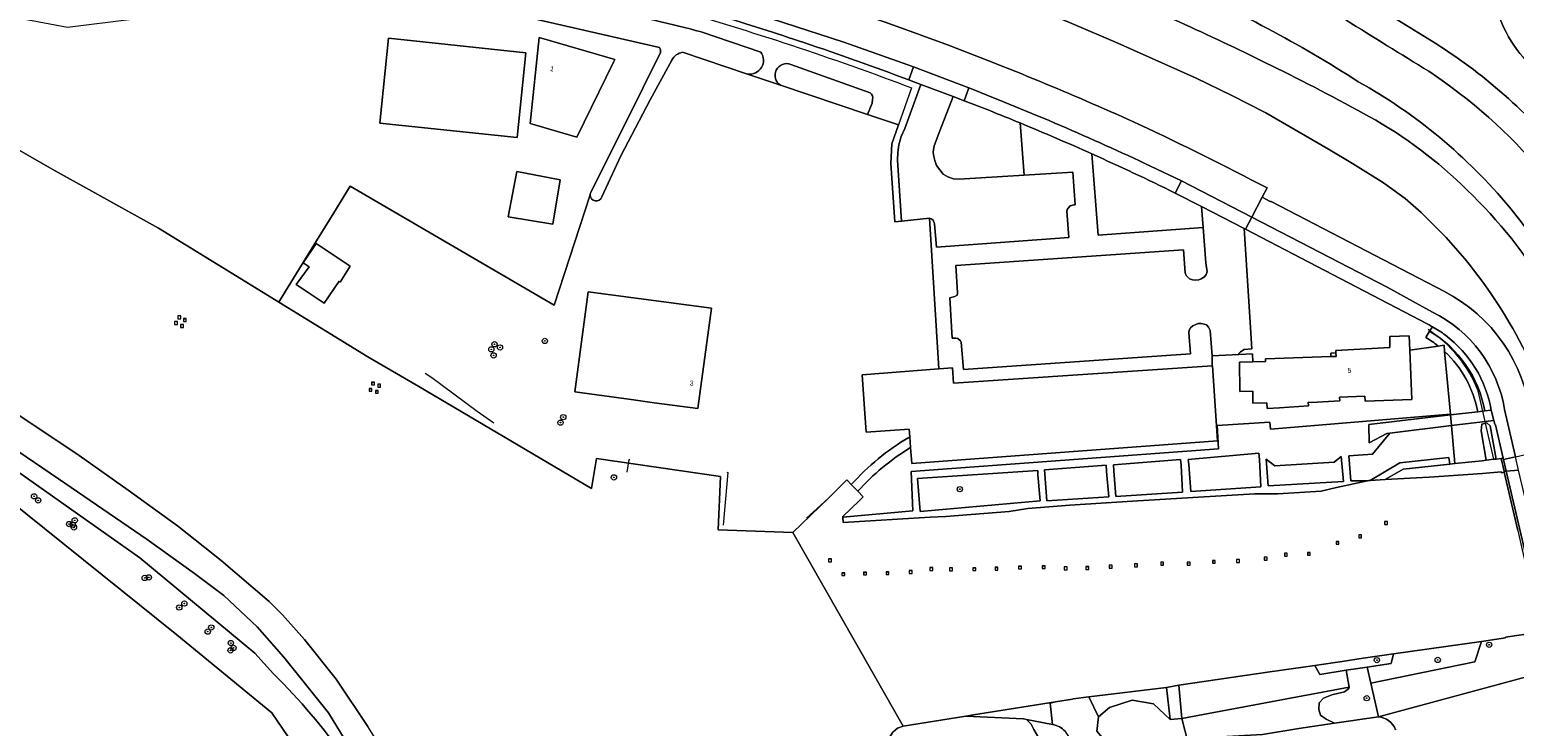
# Model space of a CAD drawing. Header units: metres. Extents: x 151448 to 154749, y 463108 to 465296.
# Tile 389 of 449: x 154194 to 154419, y 464088 to 464194. Entities that reach past the tile are written whole.
import ezdxf
from ezdxf.enums import TextEntityAlignment as Align

# ---------------------------------------------------------------- set-up
doc = ezdxf.new("R2010")
doc.units = ezdxf.units.M
doc.layers.get('0').update_dxf_attribs({"lineweight": 9})
for name, color, linetype, lineweight in [('B-PV-GK-BESCHOEIING-G', 253, 'Continuous', 9), ('B-PV-GR-BEPLANTING_CULTUUR_BOSPLANTSOEN-GV', 253, 'Continuous', 9), ('B-PV-GR-BOOM-S', 253, 'Continuous', 9), ('B-PV-GR-GROENVOORZIENING-GV', 253, 'Continuous', 9), ('B-PV-GR-HAAG-GV', 253, 'Continuous', 9), ('B-PV-GW-TALUD_KRUIN-G', 253, 'Continuous', 9), ('B-PV-IE-MEUBILAIR_WATERWEGMEUBILAIR-S', 253, 'Continuous', 9), ('B-PV-IE-TERREINAFSCHEIDING_KUNSTMATIG_HEKWERK-G', 253, 'Continuous', 9), ('B-PV-IE-TERREINAFSCHEIDING_KUNSTMATIG_MUUR-GV', 253, 'Continuous', 9), ('B-PV-KW-KUNSTWERK_DEK-GV', 253, 'Continuous', 9), ('B-PV-KW-KUNSTWERK_LANDHOOFD-GV', 253, 'Continuous', 9), ('B-PV-OG-BEBOUWING-GV', 1, 'Continuous', 9), ('B-PV-OG-BEBOUWING-T18', 2, 'Continuous', 9), ('B-PV-OG-TERREIN_BEGROEID-GV', 253, 'Continuous', 9), ('B-PV-OG-TERREIN_ERF-GV', 253, 'Continuous', 9), ('B-PV-OG-TERREIN_OEVER-GV', 253, 'Continuous', 9), ('B-PV-OG-WATER-GV', 253, 'Continuous', 9), ('B-PV-OG-WATER_GREPPEL-GV', 253, 'Continuous', 9), ('B-PV-OG-WATER_KANAAL-GV', 253, 'Continuous', 9), ('B-PV-OG-WATER_SLOOT-GV', 253, 'Continuous', 9), ('B-PV-VH-GESLOTENVERHARDING_ASFALT-GV', 253, 'Continuous', 9), ('B-PV-VH-OPENVERHARDING_BETONSTRAATSTEEN-GV', 253, 'Continuous', 9), ('B-PV-VH-OPENVERHARDING_TEGEL-GV', 253, 'Continuous', 9)]:
    doc.layers.add(name, color=color, linetype=linetype, lineweight=lineweight)
doc.styles.add('Drong', font='txt', dxfattribs={"height": 1.8})
doc.styles.add('NLCS-ISO', font='txt')

# ---------------------------------------------------------------- blocks, each defined once
blk = doc.blocks.new('SGR-BOOM_GBKN-SO')
at = {"linetype": 'ByBlock', "lineweight": 18}
h = blk.add_hatch(color=0, dxfattribs=at)
h.dxf.hatch_style = 1
edge = h.paths.add_edge_path()
edge.add_arc((0, 0), 0.25, 0, 360)
at = {"color": 0, "linetype": 'ByBlock', "lineweight": 18}
for radius in [2, 0.25]:
    blk.add_circle((0, 0), radius, dxfattribs=at)
at = {"color": 0, "linetype": 'ByBlock', "lineweight": 18, "style": 'NLCS-ISO'}
blk.add_attdef('SOORT', (2.5, 0), '', height=1.5, dxfattribs=at)
blk = doc.blocks.new('SIE-WATER_MEERPAAL-SO')
at = {"color": 0, "linetype": 'ByBlock', "lineweight": 18}
blk.add_lwpolyline([(-1.1, -1.1), (1.1, -1.1), (1.1, 1.1), (-1.1, 1.1)], close=True, dxfattribs=at)
at = {"color": 0, "linetype": 'ByBlock', "lineweight": 18, "style": 'NLCS-ISO'}
blk.add_text('m', height=1.5, dxfattribs=at).set_placement((0, 0.3), align=Align.MIDDLE_CENTER)

msp = doc.modelspace()

# ---------------------------------------------------------------- linework, layer by layer
at = {"layer": 'B-PV-GK-BESCHOEIING-G', "flags": 128}
for points in [[(154255.982, 464069.845), (154254.705, 464072.222), (154252.94, 464075.072), (154249.528, 464080.58), (154244.853, 464087.99), (154240.054, 464095.178), (154235.276, 464101.183), (154231.927, 464104.963), (154229.877, 464106.979), (154222.592, 464113.21), (154220.157, 464115.145), (154215.978, 464118.466), (154208.486, 464123.882), (154201.068, 464129.145), (154194.774, 464133.351), (154188.283, 464137.573), (154182.115, 464141.337), (154174.2, 464145.932), (154168.66, 464149.182), (154157.22, 464154.871), (154147.392, 464159.197), (154136.604, 464164.129), (154129.39, 464167.209), (154129.362, 464167.221)], [(154253.578, 464141.648), (154254.616, 464140.99), (154261.495, 464135.877), (154264.017, 464134.064)], [(154284.236, 464126.589), (154284.56, 464128.515), (154284.636, 464128.505)], [(154409.922, 464127.91), (154414.046, 464128.323)], [(154414.046, 464128.323), (154414.676, 464128.403)], [(154414.676, 464128.403), (154415.8, 464128.547)], [(154299.383, 464126.575), (154299.547, 464126.554), (154298.826, 464118.555)], [(154399.345, 464125.468), (154402.032, 464127.028), (154409.16, 464127.834)], [(154399.345, 464125.468), (154405.991, 464125.814), (154414.108, 464126.41), (154416.946, 464126.656), (154416.997, 464126.484), (154417.405, 464126.605)], [(154409.16, 464127.834), (154409.922, 464127.91)], [(154314.801, 464122.63), (154317.579, 464125.433), (154318.278, 464124.707)], [(154319.257, 464123.69), (154320.076, 464122.84), (154319.47, 464122.257), (154317.012, 464119.889), (154317.013, 464119.826)], [(154396.644, 464125.291), (154391.936, 464124.272), (154389.625, 464123.726), (154383.048, 464123.312), (154379.517, 464123.315), (154370.105, 464122.747), (154360.942, 464122.213), (154351.444, 464121.579), (154345.093, 464121.07), (154342.237, 464120.649), (154332.623, 464119.866), (154330.247, 464119.747), (154317.029, 464118.94)], [(154318.278, 464124.707), (154319.257, 464123.69)], [(154397.048, 464125.348), (154399.345, 464125.468)], [(154311.459, 464119.624), (154314.801, 464122.63)], [(154317.013, 464119.75), (154317.021, 464118.998)], [(154423.044, 464102.211), (154422.792, 464102.292), (154417.594, 464101.529), (154417.6, 464101.439), (154413.927, 464100.912)], [(154400.581, 464098.995), (154395.998, 464098.337), (154392.782, 464097.851), (154391.402, 464097.642), (154388.659, 464097.25)], [(154413.927, 464100.912), (154400.581, 464098.995)], [(154388.659, 464097.25), (154383.268, 464096.48), (154381.791, 464096.276), (154367.992, 464094.251)], [(154349.295, 464091.746), (154351.868, 464092.157)], [(154354.35, 464092.511), (154351.969, 464092.173)], [(154366.121, 464093.923), (154354.35, 464092.511)], [(154367.992, 464094.251), (154366.121, 464093.923)], [(154335.683, 464089.575), (154336.836, 464089.759), (154349.295, 464091.746)], [(154309.633, 464063.187), (154310.575, 464065.115), (154321.943, 464082.988), (154324.58, 464087.119), (154325.294, 464087.711), (154326.159, 464088.056)], [(154326.159, 464088.056), (154335.683, 464089.575)]]:
    msp.add_lwpolyline(points, dxfattribs=at)
at = {"layer": 'B-PV-GR-BEPLANTING_CULTUUR_BOSPLANTSOEN-GV', "flags": 128}
for points in [[(154405.807, 464149.048), (154378.133, 464163.476), (154377.899, 464163.597), (154378.709, 464150.962), (154379.105, 464145.316), (154377.906, 464145.204), (154377.356, 464144.888), (154377.132, 464144.625), (154377.085, 464144.465), (154379.181, 464144.585), (154379.231, 464143.363), (154381.149, 464143.402), (154381.15, 464143.818), (154391.06, 464144.141)], [(154405.492, 464147.051), (154406.067, 464147.989), (154406.492, 464148.68)], [(154391.06, 464144.141), (154391.056, 464144.686), (154391.847, 464144.727), (154391.826, 464145.087), (154400.042, 464145.545), (154400.015, 464147.193), (154402.961, 464147.301), (154403.052, 464145.128), (154407.389, 464145.743)], [(154424.522, 464096.556), (154398.289, 464089.476)]]:
    msp.add_lwpolyline(points, dxfattribs=at)
at = {"layer": 'B-PV-GR-BEPLANTING_CULTUUR_BOSPLANTSOEN-GV'}
for points in [[(154406.492, 464148.68, 0.010889), (154405.807, 464149.048)], [(154407.389, 464145.743, 0.0346667), (154405.492, 464147.051)], [(154398.289, 464089.476, -0.2858718), (154400.907, 464087.498)]]:
    msp.add_lwpolyline(points, format="xyb", dxfattribs=at)
at = {"layer": 'B-PV-GR-BEPLANTING_CULTUUR_BOSPLANTSOEN-GV', "flags": 128}
for points in [[(154424.522, 464096.556), (154423.044, 464102.211), (154422.792, 464102.292), (154417.594, 464101.529), (154417.6, 464101.439), (154413.927, 464100.912), (154412.953, 464097.822), (154397.146, 464094.564), (154398.289, 464089.476)], [(154388.659, 464097.25), (154389.424, 464095.901), (154393.403, 464096.515), (154396.598, 464097.007), (154400.221, 464097.566), (154400.581, 464098.995), (154395.998, 464098.337), (154392.782, 464097.851), (154391.402, 464097.642)], [(154396.598, 464097.007), (154397.146, 464094.564), (154412.953, 464097.822), (154413.927, 464100.912), (154400.581, 464098.995), (154400.221, 464097.566)], [(154367.992, 464094.251), (154368.44, 464089.21), (154393.873, 464093.954), (154393.403, 464096.515), (154389.424, 464095.901), (154388.659, 464097.25), (154383.268, 464096.48), (154381.791, 464096.276)], [(154393.403, 464096.515), (154393.873, 464093.954), (154393.823, 464093.741), (154393.135, 464093.24), (154391.219, 464092.81), (154389.962, 464092.273), (154389.303, 464091.557), (154389.243, 464090.591), (154389.513, 464089.696), (154390.351, 464089.088), (154391.644, 464088.48), (154398.289, 464089.476), (154397.146, 464094.564), (154396.598, 464097.007)], [(154368.44, 464089.21), (154367.992, 464094.251), (154366.121, 464093.923), (154366.685, 464089.058)], [(154393.873, 464093.954), (154368.44, 464089.21), (154369.418, 464085.455), (154374.381, 464086.432), (154380.688, 464086.757), (154386.218, 464087.666), (154391.644, 464088.48), (154390.351, 464089.088), (154389.513, 464089.696), (154389.243, 464090.591), (154389.303, 464091.557), (154389.962, 464092.273), (154391.219, 464092.81), (154393.135, 464093.24), (154393.823, 464093.741)]]:
    msp.add_lwpolyline(points, close=True, dxfattribs=at)
at = {"layer": 'B-PV-GR-GROENVOORZIENING-GV', "flags": 128}
for points in [[(154406.492, 464148.68), (154406.067, 464147.989)], [(154406.067, 464147.989), (154405.492, 464147.051)], [(154407.389, 464145.743), (154408.266, 464145.868), (154408.354, 464144.911)], [(154408.354, 464144.911), (154409.229, 464135.42), (154409.242, 464135.28), (154413.366, 464135.761)], [(154230.579, 464095.962), (154227.716, 464099.113), (154210.245, 464113.593), (154183.71, 464132.336), (154183.091, 464132.773), (154176.156, 464137.361), (154174.069, 464135.224), (154181.563, 464129.406), (154215.856, 464101.921), (154230.302, 464090.048), (154247.922, 464064.19), (154249.085, 464062.074), (154250.254, 464060.426), (154253.044, 464059.726)], [(154413.366, 464135.761), (154414.46, 464135.889)], [(154414.46, 464135.889), (154415.412, 464136)]]:
    msp.add_lwpolyline(points, dxfattribs=at)
at = {"layer": 'B-PV-GR-GROENVOORZIENING-GV'}
for points in [[(154408.486, 464147.373, 0.0329144), (154406.492, 464148.68)], [(154405.492, 464147.051, -0.0346667), (154407.389, 464145.743)], [(154406.067, 464147.989, -0.2180796), (154414.46, 464135.889)], [(154414.46, 464135.889, 0.2180796), (154406.067, 464147.989)], [(154415.412, 464136, 0.1924065), (154408.486, 464147.373)], [(154408.354, 464144.911, -0.1612888), (154413.366, 464135.761)], [(154413.366, 464135.761, 0.1612888), (154408.354, 464144.911)], [(154249.636, 464068.808, 0.0904285), (154230.579, 464095.962)]]:
    msp.add_lwpolyline(points, format="xyb", dxfattribs=at)
at = {"layer": 'B-PV-GR-GROENVOORZIENING-GV', "flags": 128}
for points in [[(154417.252, 464128.733), (154416.087, 464133.771), (154415.982, 464133.903), (154415.831, 464134.456), (154409.392, 464133.662), (154409.922, 464127.91), (154414.046, 464128.323), (154414.676, 464128.403), (154413.909, 464132.881), (154414.001, 464133.869), (154414.765, 464134.103), (154415.245, 464133.655), (154416.151, 464128.592), (154416.931, 464128.692)], [(154416.151, 464128.592), (154415.245, 464133.655), (154414.765, 464134.103), (154414.001, 464133.869), (154413.909, 464132.881), (154414.676, 464128.403), (154415.8, 464128.547)]]:
    msp.add_lwpolyline(points, close=True, dxfattribs=at)
at = {"layer": 'B-PV-GR-HAAG-GV', "flags": 128}
for points in [[(154406.067, 464147.989), (154405.492, 464147.051)], [(154407.389, 464145.743), (154408.266, 464145.868), (154408.354, 464144.911)], [(154413.366, 464135.761), (154414.46, 464135.889)]]:
    msp.add_lwpolyline(points, dxfattribs=at)
at = {"layer": 'B-PV-GR-HAAG-GV'}
for points in [[(154405.492, 464147.051, -0.0346667), (154407.389, 464145.743)], [(154414.46, 464135.889, 0.2180796), (154406.067, 464147.989)], [(154408.354, 464144.911, -0.1612888), (154413.366, 464135.761)]]:
    msp.add_lwpolyline(points, format="xyb", dxfattribs=at)
at = {"layer": 'B-PV-GR-HAAG-GV', "flags": 128}
msp.add_lwpolyline([(154415.8, 464128.547), (154416.151, 464128.592), (154415.245, 464133.655), (154414.765, 464134.103), (154414.001, 464133.869), (154413.909, 464132.881), (154414.676, 464128.403)], close=True, dxfattribs=at)
at = {"layer": 'B-PV-GW-TALUD_KRUIN-G', "flags": 128}
for points in [[(154397.146, 464094.564), (154412.953, 464097.822), (154413.927, 464100.912)], [(154391.644, 464088.48), (154398.289, 464089.476), (154397.146, 464094.564)], [(154369.418, 464085.455), (154374.381, 464086.432), (154380.688, 464086.757), (154386.218, 464087.666), (154391.644, 464088.48)]]:
    msp.add_lwpolyline(points, dxfattribs=at)
at = {"layer": 'B-PV-IE-TERREINAFSCHEIDING_KUNSTMATIG_HEKWERK-G'}
for points in [[(154290.706, 464197.087, -0.0212846), (154327.438, 464184.941)], [(154427.51, 464173.249, 0.0829566), (154407.031, 464191.658)], [(154413.452, 464138.926, 0.156229), (154405.827, 464148.256)]]:
    msp.add_lwpolyline(points, format="xyb", dxfattribs=at)
at = {"layer": 'B-PV-IE-TERREINAFSCHEIDING_KUNSTMATIG_HEKWERK-G', "flags": 128}
for points in [[(154407.031, 464191.658), (154397.792, 464197.342)], [(154327.438, 464184.941), (154324.407, 464176.451), (154324.274, 464173.443), (154324.892, 464164.596)], [(154232.383, 464154.077), (154237.069, 464161.691), (154239.706, 464165.974), (154242.197, 464170.022), (154273.186, 464151.938), (154278.633, 464168.699)], [(154415.8, 464128.547), (154414.558, 464134.039), (154414.501, 464134.292), (154414.147, 464135.852), (154413.452, 464138.926)], [(154174.069, 464135.224), (154181.563, 464129.406), (154215.856, 464101.921)], [(154416.151, 464128.592), (154415.8, 464128.547)], [(154416.931, 464128.692), (154416.151, 464128.592)]]:
    msp.add_lwpolyline(points, dxfattribs=at)
at = {"layer": 'B-PV-IE-TERREINAFSCHEIDING_KUNSTMATIG_MUUR-GV', "flags": 128}
msp.add_lwpolyline([(154417.384, 464126.74), (154417.405, 464126.605), (154419.45, 464117.726), (154420.127, 464114.804), (154423.018, 464102.325), (154423.046, 464102.329), (154423.35, 464102.434), (154420.468, 464114.863), (154417.707, 464126.767), (154417.305, 464128.502), (154417.252, 464128.733), (154416.931, 464128.692)], close=True, dxfattribs=at)
at = {"layer": 'B-PV-KW-KUNSTWERK_DEK-GV', "flags": 128}
msp.add_lwpolyline([(154419.119, 464128.921), (154417.305, 464128.502), (154417.252, 464128.733), (154416.931, 464128.692), (154417.384, 464126.74), (154417.405, 464126.605), (154419.45, 464117.726)], dxfattribs=at)
at = {"layer": 'B-PV-KW-KUNSTWERK_LANDHOOFD-GV', "flags": 128}
msp.add_lwpolyline([(154419.119, 464128.921), (154417.305, 464128.502), (154417.252, 464128.733), (154416.931, 464128.692), (154417.384, 464126.74), (154417.707, 464126.767), (154419.583, 464126.925)], dxfattribs=at)
at = {"layer": 'B-PV-OG-BEBOUWING-GV', "flags": 128}
for points in [[(154267.535, 464177.411), (154268.879, 464190.279), (154248.032, 464192.457), (154246.688, 464179.589)], [(154276.624, 464177.47), (154282.152, 464188.821), (154282.362, 464189.252), (154270.879, 464192.565), (154269.523, 464179.527)], [(154272.96, 464164.255), (154274.064, 464170.968), (154267.511, 464172.217), (154266.204, 464165.367)], [(154235.961, 464157.759), (154234.014, 464155.11), (154238.257, 464152.272), (154240.528, 464155.596), (154240.663, 464155.434), (154242.218, 464157.879), (154237.042, 464161.326), (154235.042, 464158.38)], [(154284.856, 464137.614), (154288.349, 464137.14), (154294.993, 464136.238), (154297.061, 464151.481), (154278.344, 464153.985), (154276.309, 464138.773)], [(154391.847, 464144.727), (154391.879, 464144.168), (154391.06, 464144.141), (154381.15, 464143.818), (154381.149, 464143.402), (154379.231, 464143.363), (154377.191, 464143.321), (154377.244, 464138.835), (154379.217, 464138.915), (154379.244, 464137.05), (154381.379, 464137.104), (154381.406, 464136.253), (154383.271, 464136.374), (154387.659, 464136.686), (154387.622, 464137.215), (154388.121, 464137.169), (154392.446, 464137.411), (154392.392, 464137.979), (154396.257, 464138.14), (154396.311, 464137.383), (154403.365, 464137.625), (154403.052, 464145.128), (154402.961, 464147.301), (154400.015, 464147.193), (154400.042, 464145.545), (154391.826, 464145.087)], [(154373.059, 464142.743), (154333.811, 464140.122), (154333.642, 464142.457), (154331.571, 464142.297), (154319.929, 464141.396), (154320.245, 464136.956), (154320.552, 464132.65), (154327.084, 464133.103), (154327.169, 464131.976), (154327.287, 464130.346), (154327.477, 464127.935), (154373.868, 464131.358), (154373.133, 464142.748)]]:
    msp.add_lwpolyline(points, close=True, dxfattribs=at)
at = {"layer": 'B-PV-OG-TERREIN_BEGROEID-GV', "flags": 128}
for points in [[(154402.35, 464168.136), (154399.05, 464170.512), (154394.371, 464173.47), (154390.697, 464175.654), (154381.188, 464181.139), (154376.069, 464183.776), (154370.643, 464186.39), (154358.729, 464191.711), (154351.39, 464194.864), (154344.869, 464197.562), (154330.104, 464203.193), (154322.293, 464205.905), (154316.278, 464207.921), (154315.451, 464208.198), (154303.136, 464212.093), (154297.05, 464213.875), (154291.145, 464215.522), (154284.32, 464217.236), (154278.336, 464218.809), (154273.145, 464220.045), (154262.359, 464222.476)], [(154384.794, 464205.543), (154384.318, 464204.624), (154388.173, 464202.72), (154393.028, 464200.113), (154397.792, 464197.342), (154407.031, 464191.658)], [(154407.031, 464191.658), (154397.792, 464197.342), (154393.028, 464200.113), (154388.173, 464202.72), (154384.318, 464204.624), (154384.794, 464205.543)], [(154295.479, 464193.431), (154304.554, 464190.357)], [(154302.535, 464187.017), (154307.519, 464185.341)], [(154309.09, 464188.508), (154321.155, 464184.201)], [(154321.497, 464183.184), (154321.434, 464182.604), (154320.732, 464180.901), (154325.432, 464179.321), (154324.407, 464176.451), (154324.274, 464173.443), (154324.892, 464164.596), (154325.888, 464164.676), (154325.285, 464173.976), (154325.331, 464175.119), (154325.497, 464176.279), (154325.863, 464177.541), (154326.424, 464178.785), (154328.828, 464185.458), (154327.133, 464186.1), (154327.01, 464186.145)], [(154339.284, 464181.479), (154335.398, 464182.98), (154333.733, 464183.623), (154331.691, 464178.433), (154330.837, 464176.131), (154330.732, 464175.582), (154330.727, 464175.109), (154330.789, 464174.5), (154330.932, 464173.931), (154331.233, 464173.133), (154332.215, 464171.829), (154332.911, 464171.434), (154333.794, 464171.121), (154334.649, 464171.102), (154344.499, 464171.684)], [(154343.893, 464179.61), (154344.499, 464171.684)], [(154344.499, 464171.684), (154343.893, 464179.61)], [(154344.499, 464171.684), (154351.904, 464172.122), (154352.261, 464167.174), (154352.06, 464167.174), (154351.508, 464167.008), (154351.176, 464166.679), (154351.024, 464166.488), (154350.981, 464166.219), (154351.274, 464162.237), (154331.197, 464160.778), (154330.888, 464164.317), (154330.726, 464164.834), (154330.51, 464165.008), (154330.126, 464165.144), (154331.571, 464142.297), (154333.642, 464142.457), (154333.811, 464140.122), (154373.059, 464142.743), (154373.073, 464144.235), (154372.773, 464148.082), (154372.514, 464148.598), (154372.193, 464148.942), (154371.86, 464149.074), (154371.414, 464149.165), (154370.945, 464149.154), (154370.554, 464149.025), (154370.148, 464148.806), (154369.763, 464148.485), (154369.587, 464148.159), (154369.526, 464147.808), (154369.77, 464144.584), (154335.287, 464142.198), (154334.97, 464146.327), (154334.86, 464146.554), (154334.433, 464146.89), (154334.169, 464146.941), (154333.606, 464146.92), (154333.218, 464153.054), (154334.006, 464153.243), (154334.325, 464153.484), (154334.419, 464153.804), (154334.132, 464157.974), (154368.692, 464160.371), (154368.936, 464156.855), (154369.105, 464156.452), (154369.342, 464156.188), (154369.633, 464155.956), (154370.057, 464155.805), (154370.503, 464155.746), (154371.045, 464155.803), (154371.402, 464155.935), (154371.92, 464156.27), (154372.124, 464156.584), (154372.282, 464157.028), (154372.112, 464158.361), (154371.701, 464163.722), (154355.744, 464162.562), (154354.799, 464174.913)], [(154354.799, 464174.913), (154355.744, 464162.562), (154371.701, 464163.722), (154371.456, 464166.928), (154367.46, 464168.959), (154367.43, 464168.974)], [(154381.386, 464169.747), (154380.65, 464168.33), (154381.888, 464167.689), (154382.013, 464167.688), (154408.314, 464154.022)], [(154183.71, 464132.336), (154210.245, 464113.593), (154227.716, 464099.113), (154230.579, 464095.962)], [(154241.862, 464085.238), (154238.888, 464090.045), (154232.131, 464098.537), (154228.081, 464103.108), (154223.021, 464107.853), (154218.58, 464111.216), (154211.392, 464116.396), (154203.67, 464121.642), (154197.934, 464125.594), (154190.608, 464130.566)]]:
    msp.add_lwpolyline(points, dxfattribs=at)
at = {"layer": 'B-PV-OG-TERREIN_BEGROEID-GV'}
for points in [[(154395.247, 464185.873, 0.0399129), (154367.065, 464200.914)], [(154313.212, 464198.42, -0.0086509), (154333.299, 464191.294)], [(154356.33, 464200.052, -0.0156561), (154382.921, 464187.896)], [(154281.927, 464196.565, -0.0187954), (154295.479, 464193.431)], [(154311.078, 464191.81, 0.0072705), (154298.274, 464195.897)], [(154393.345, 464195.251, 0.0014585), (154405.949, 464187.447)], [(154424.287, 464186.027, -0.155417), (154416.731, 464195.476)], [(154327.01, 464186.145, 0.0091099), (154311.078, 464191.81)], [(154407.031, 464191.658, -0.0829566), (154427.51, 464173.249)], [(154427.51, 464173.249, 0.0829566), (154407.031, 464191.658)], [(154304.554, 464190.357, -0.6517995), (154302.535, 464187.017)], [(154333.299, 464191.294, -0.0166273), (154361.983, 464179.377)], [(154307.519, 464185.341, -0.8929772), (154309.09, 464188.508)], [(154382.921, 464187.896, -0.01048), (154397.887, 464180.043)], [(154405.949, 464187.447, -0.0697528), (154423.073, 464172.229)], [(154418.201, 464166.812, 0.0916109), (154395.247, 464185.873)], [(154321.155, 464184.201, -0.3020879), (154321.497, 464183.184)], [(154343.893, 464179.61, 0.0031727), (154339.284, 464181.479)], [(154397.887, 464180.043, -0.0648244), (154412.617, 464168.594)], [(154354.799, 464174.913, 0.0076189), (154343.893, 464179.61)], [(154361.983, 464179.377, -0.0109217), (154381.386, 464169.747)], [(154367.43, 464168.974, 0.0089422), (154354.799, 464174.913)], [(154422.495, 464140.695, 0.1178093), (154402.35, 464168.136)], [(154412.617, 464168.594, -0.1370897), (154432.381, 464133.947)], [(154432.336, 464140.52, 0.1003923), (154418.201, 464166.812)], [(154408.314, 464154.022, -0.2499492), (154421.415, 464135.109)], [(154230.579, 464095.962, -0.0904285), (154249.636, 464068.808)]]:
    msp.add_lwpolyline(points, format="xyb", dxfattribs=at)
at = {"layer": 'B-PV-OG-TERREIN_BEGROEID-GV', "flags": 128}
msp.add_lwpolyline([(154356.991, 464085.592), (154360.554, 464085.917), (154365.897, 464085.893), (154369.418, 464085.455), (154368.44, 464089.21), (154366.685, 464089.058), (154364.141, 464091.434), (154360.904, 464091.989), (154357.487, 464090.858), (154355.817, 464089.476), (154355.552, 464087.291)], close=True, dxfattribs=at)
at = {"layer": 'B-PV-OG-TERREIN_ERF-GV', "flags": 128}
for points in [[(154289.16, 464191.048), (154254.828, 464198.977), (154246.389, 464200.926), (154242.521, 464201.82), (154239.585, 464202.498), (154209.441, 464195.374), (154199.296, 464194.105), (154193.13, 464195.288), (154187.377, 464197.198)], [(154187.377, 464197.198), (154181.867, 464189.118), (154174.694, 464193.38), (154170.982, 464187.643), (154171.09, 464187.58), (154184.524, 464179.717), (154196.976, 464172.605), (154213.121, 464163.653), (154226.35, 464155.471), (154231.357, 464152.411), (154232.383, 464154.077), (154237.069, 464161.691), (154239.706, 464165.974), (154242.197, 464170.022), (154273.186, 464151.938), (154278.633, 464168.699)], [(154278.793, 464169.191), (154284.068, 464179.7), (154289.301, 464190.325)], [(154291.028, 464189.151), (154287.744, 464183.125), (154283.272, 464174.64), (154280.415, 464168.393)], [(154320.245, 464136.956), (154319.929, 464141.396), (154331.571, 464142.297), (154330.126, 464165.144), (154325.888, 464164.676), (154324.892, 464164.596), (154324.274, 464173.443), (154324.407, 464176.451), (154325.432, 464179.321), (154320.732, 464180.901), (154307.519, 464185.341), (154302.535, 464187.017), (154292.648, 464190.339)], [(154278.633, 464168.699), (154273.186, 464151.938), (154242.197, 464170.022), (154239.706, 464165.974), (154237.069, 464161.691), (154232.383, 464154.077), (154231.357, 464152.411), (154235.571, 464149.835), (154244.901, 464144.102), (154252.606, 464139.583), (154268.789, 464130.063), (154278.847, 464124.121), (154279.576, 464128.672), (154298.434, 464125.948), (154298.051, 464117.859), (154309.376, 464117.46), (154314.801, 464122.63), (154317.579, 464125.433), (154318.278, 464124.707)], [(154319.257, 464123.69), (154320.076, 464122.84), (154319.47, 464122.257), (154317.012, 464119.889), (154317.013, 464119.826), (154317.013, 464119.75), (154327.638, 464120.727), (154327.343, 464126.691), (154374.013, 464130.121), (154373.794, 464133.698), (154381.813, 464134.165), (154381.922, 464133.122), (154409.229, 464135.42), (154408.354, 464144.911), (154408.266, 464145.868), (154407.389, 464145.743), (154403.052, 464145.128), (154403.365, 464137.625), (154396.311, 464137.383), (154396.257, 464138.14), (154392.392, 464137.979), (154392.446, 464137.411), (154388.121, 464137.169), (154387.622, 464137.215), (154387.659, 464136.686), (154383.271, 464136.374), (154381.406, 464136.253), (154381.379, 464137.104), (154379.244, 464137.05), (154379.217, 464138.915), (154377.244, 464138.835), (154377.191, 464143.321), (154379.231, 464143.363), (154379.181, 464144.585), (154377.085, 464144.465)], [(154377.085, 464144.465), (154373.073, 464144.235), (154373.059, 464142.743), (154373.133, 464142.748), (154373.868, 464131.358), (154327.477, 464127.935), (154327.287, 464130.346)], [(154247.922, 464064.19), (154230.302, 464090.048), (154215.856, 464101.921), (154181.563, 464129.406), (154174.069, 464135.224), (154128.3, 464088.368), (154089.447, 464048.547)], [(154327.02, 464131.883), (154327.169, 464131.976), (154327.084, 464133.103), (154320.552, 464132.65), (154320.245, 464136.956)], [(154327.287, 464130.346), (154327.169, 464131.976), (154327.02, 464131.883)], [(154318.278, 464124.707), (154319.257, 464123.69)]]:
    msp.add_lwpolyline(points, dxfattribs=at)
for points in [[(154267.535, 464177.411), (154246.688, 464179.589), (154248.032, 464192.457), (154268.879, 464190.279)], [(154276.624, 464177.47), (154269.523, 464179.527), (154270.879, 464192.565), (154282.362, 464189.252), (154282.152, 464188.821)], [(154272.96, 464164.255), (154266.204, 464165.367), (154267.511, 464172.217), (154274.064, 464170.968)], [(154235.961, 464157.759), (154235.042, 464158.38), (154237.042, 464161.326), (154242.218, 464157.879), (154240.663, 464155.434), (154240.528, 464155.596), (154238.257, 464152.272), (154234.014, 464155.11)], [(154288.349, 464137.14), (154284.856, 464137.614), (154276.309, 464138.773), (154278.344, 464153.985), (154297.061, 464151.481), (154294.993, 464136.238)], [(154391.847, 464144.727), (154391.056, 464144.686), (154391.06, 464144.141), (154391.879, 464144.168)], [(154317.021, 464118.998), (154317.022, 464118.94), (154317.029, 464118.94), (154330.247, 464119.747), (154332.623, 464119.866), (154342.237, 464120.649), (154345.093, 464121.07), (154351.444, 464121.579), (154360.942, 464122.213), (154370.105, 464122.747), (154379.517, 464123.315), (154383.048, 464123.312), (154389.625, 464123.726), (154391.936, 464124.272), (154396.644, 464125.291), (154394.113, 464125.27), (154393.83, 464129.063), (154397.422, 464129.326), (154400.051, 464132.51), (154399.571, 464132.45), (154396.887, 464131.054), (154396.824, 464133.831), (154409.242, 464135.28), (154409.229, 464135.42), (154381.922, 464133.122), (154381.813, 464134.165), (154373.794, 464133.698), (154374.013, 464130.121), (154327.343, 464126.691), (154327.638, 464120.727), (154317.013, 464119.75)], [(154400.051, 464132.51), (154409.392, 464133.662), (154409.242, 464135.28), (154396.824, 464133.831), (154396.887, 464131.054), (154399.571, 464132.45)], [(154397.048, 464125.348), (154401.574, 464128.018), (154409.002, 464128.827), (154409.16, 464127.834), (154409.922, 464127.91), (154409.392, 464133.662), (154400.051, 464132.51), (154397.422, 464129.326), (154393.83, 464129.063), (154394.113, 464125.27), (154396.644, 464125.291), (154396.859, 464125.338)], [(154358.456, 464122.928), (154358.136, 464126.805), (154358.063, 464127.69), (154368.238, 464128.531), (154368.346, 464127.637), (154368.58, 464123.561)], [(154358.456, 464122.928), (154368.58, 464123.561), (154368.346, 464127.637), (154368.238, 464128.531), (154358.063, 464127.69), (154358.136, 464126.805)], [(154380.264, 464128.533), (154380.156, 464129.477), (154369.436, 464128.541), (154369.5, 464127.747), (154369.826, 464123.671), (154380.449, 464124.358)], [(154380.264, 464128.533), (154380.449, 464124.358), (154369.826, 464123.671), (154369.5, 464127.747), (154369.436, 464128.541), (154380.156, 464129.477)], [(154381.261, 464128.592), (154382.567, 464127.559), (154391.594, 464128.133), (154392.635, 464128.987), (154393.016, 464125.161), (154381.545, 464124.517)], [(154381.261, 464128.592), (154381.545, 464124.517), (154393.016, 464125.161), (154392.635, 464128.987), (154391.594, 464128.133), (154382.567, 464127.559)], [(154409.16, 464127.834), (154409.002, 464128.827), (154401.574, 464128.018), (154397.048, 464125.348), (154399.345, 464125.468), (154402.032, 464127.028)], [(154417.384, 464126.74), (154416.931, 464128.692), (154416.151, 464128.592), (154415.8, 464128.547), (154414.676, 464128.403), (154414.046, 464128.323), (154409.922, 464127.91), (154409.16, 464127.834), (154402.032, 464127.028), (154399.345, 464125.468), (154405.991, 464125.814), (154414.108, 464126.41), (154416.946, 464126.656), (154416.997, 464126.484), (154417.405, 464126.605)], [(154346.616, 464126.21), (154346.935, 464122.234), (154328.736, 464120.637), (154328.345, 464125.656), (154346.597, 464126.855)], [(154346.616, 464126.21), (154346.597, 464126.855), (154328.345, 464125.656), (154328.736, 464120.637), (154346.935, 464122.234)], [(154347.594, 464126.963), (154356.962, 464127.675), (154357.041, 464126.715), (154357.36, 464122.853), (154347.983, 464122.242), (154347.649, 464126.317)], [(154347.594, 464126.963), (154347.649, 464126.317), (154347.983, 464122.242), (154357.36, 464122.853), (154357.041, 464126.715), (154356.962, 464127.675)]]:
    msp.add_lwpolyline(points, close=True, dxfattribs=at)
at = {"layer": 'B-PV-OG-TERREIN_ERF-GV'}
for points in [[(154289.301, 464190.325, 0.1794262), (154289.16, 464191.048)], [(154292.648, 464190.339, 0.2283778), (154291.028, 464189.151)], [(154278.633, 464168.699, -0.1430158), (154278.793, 464169.191)], [(154280.415, 464168.393, -0.8659692), (154278.633, 464168.699)], [(154318.278, 464124.707, -0.0770282), (154327.02, 464131.883)], [(154327.02, 464131.883, 0.0770282), (154318.278, 464124.707)], [(154327.287, 464130.346, 0.0734105), (154319.257, 464123.69)], [(154319.257, 464123.69, -0.0734105), (154327.287, 464130.346)]]:
    msp.add_lwpolyline(points, format="xyb", dxfattribs=at)
at = {"layer": 'B-PV-OG-TERREIN_OEVER-GV', "flags": 128}
for points in [[(154244.853, 464087.99), (154240.054, 464095.178), (154235.276, 464101.183), (154231.927, 464104.963), (154229.877, 464106.979), (154222.592, 464113.21), (154220.157, 464115.145), (154215.978, 464118.466), (154208.486, 464123.882), (154201.068, 464129.145), (154194.774, 464133.351), (154188.283, 464137.573)], [(154190.608, 464130.566), (154197.934, 464125.594), (154203.67, 464121.642), (154211.392, 464116.396), (154218.58, 464111.216), (154223.021, 464107.853), (154228.081, 464103.108), (154232.131, 464098.537), (154238.888, 464090.045), (154241.862, 464085.238)], [(154348.819, 464088.278), (154344.861, 464089.05), (154345.572, 464088.346), (154346.006, 464087.521), (154346.696, 464086.315), (154346.99, 464085.569), (154351.493, 464086.154), (154350.769, 464087.253)]]:
    msp.add_lwpolyline(points, dxfattribs=at)
for points in [[(154354.35, 464092.511), (154355.817, 464089.476), (154357.487, 464090.858), (154360.904, 464091.989), (154364.141, 464091.434), (154366.685, 464089.058), (154366.121, 464093.923)], [(154335.683, 464089.575), (154344.423, 464089.135), (154344.861, 464089.05), (154348.819, 464088.278), (154348.489, 464091.555), (154349.295, 464091.746), (154336.836, 464089.759)], [(154344.861, 464089.05), (154344.423, 464089.135), (154335.683, 464089.575), (154326.159, 464088.056), (154325.294, 464087.711), (154324.58, 464087.119), (154321.943, 464082.988), (154310.575, 464065.115), (154309.633, 464063.187), (154314.597, 464063.142), (154317.266, 464063.119), (154317.316, 464064.502), (154317.897, 464065.479), (154323.741, 464074.656), (154326.04, 464077.571), (154328.763, 464080.086), (154330.7, 464081.581), (154333.929, 464083.226), (154337.392, 464084.209), (154346.99, 464085.569), (154346.696, 464086.315), (154346.006, 464087.521), (154345.572, 464088.346)]]:
    msp.add_lwpolyline(points, close=True, dxfattribs=at)
at = {"layer": 'B-PV-OG-TERREIN_OEVER-GV'}
msp.add_lwpolyline([(154350.769, 464087.253, 0.1583722), (154348.819, 464088.278)], format="xyb", dxfattribs=at)
at = {"layer": 'B-PV-OG-WATER-GV', "flags": 128}
for points in [[(154325.294, 464087.711), (154326.159, 464088.056), (154309.376, 464117.46), (154298.051, 464117.859), (154298.434, 464125.948), (154279.576, 464128.672), (154278.847, 464124.121), (154268.789, 464130.063), (154252.606, 464139.583), (154244.901, 464144.102), (154235.571, 464149.835), (154231.357, 464152.411), (154226.35, 464155.471), (154213.121, 464163.653), (154196.976, 464172.605), (154184.524, 464179.717)], [(154188.283, 464137.573), (154194.774, 464133.351), (154201.068, 464129.145), (154208.486, 464123.882), (154215.978, 464118.466), (154220.157, 464115.145), (154222.592, 464113.21), (154229.877, 464106.979), (154231.927, 464104.963), (154235.276, 464101.183), (154240.054, 464095.178), (154244.853, 464087.99)], [(154419.45, 464117.726), (154417.405, 464126.605), (154416.997, 464126.484), (154416.946, 464126.656), (154414.108, 464126.41), (154405.991, 464125.814), (154399.345, 464125.468), (154397.048, 464125.348), (154396.859, 464125.338), (154396.644, 464125.291), (154391.936, 464124.272), (154389.625, 464123.726), (154383.048, 464123.312), (154379.517, 464123.315), (154370.105, 464122.747), (154360.942, 464122.213), (154351.444, 464121.579), (154345.093, 464121.07), (154342.237, 464120.649), (154332.623, 464119.866), (154330.247, 464119.747), (154317.029, 464118.94), (154317.022, 464118.94), (154317.021, 464118.998), (154317.013, 464119.75), (154317.013, 464119.826), (154317.012, 464119.889), (154319.47, 464122.257), (154320.076, 464122.84), (154319.257, 464123.69), (154318.278, 464124.707), (154317.579, 464125.433), (154314.801, 464122.63), (154309.376, 464117.46), (154326.159, 464088.056), (154335.683, 464089.575), (154336.836, 464089.759), (154349.295, 464091.746), (154351.868, 464092.157), (154351.969, 464092.173), (154354.35, 464092.511), (154366.121, 464093.923), (154367.992, 464094.251), (154381.791, 464096.276), (154383.268, 464096.48), (154388.659, 464097.25), (154391.402, 464097.642), (154392.782, 464097.851), (154395.998, 464098.337), (154400.581, 464098.995), (154413.927, 464100.912), (154417.6, 464101.439), (154417.594, 464101.529), (154422.792, 464102.292)]]:
    msp.add_lwpolyline(points, dxfattribs=at)
at = {"layer": 'B-PV-OG-WATER_GREPPEL-GV', "flags": 128}
for points in [[(154254.828, 464198.977), (154289.16, 464191.048)], [(154304.554, 464190.357), (154295.479, 464193.431)], [(154289.301, 464190.325), (154284.068, 464179.7), (154278.793, 464169.191)], [(154280.415, 464168.393), (154283.272, 464174.64), (154287.744, 464183.125), (154291.028, 464189.151)], [(154292.648, 464190.339), (154302.535, 464187.017)], [(154321.155, 464184.201), (154309.09, 464188.508)], [(154307.519, 464185.341), (154320.732, 464180.901), (154321.434, 464182.604), (154321.497, 464183.184)]]:
    msp.add_lwpolyline(points, dxfattribs=at)
at = {"layer": 'B-PV-OG-WATER_GREPPEL-GV'}
for points in [[(154295.479, 464193.431, 0.0187954), (154281.927, 464196.565)], [(154289.16, 464191.048, -0.1794262), (154289.301, 464190.325)], [(154291.028, 464189.151, -0.2283778), (154292.648, 464190.339)], [(154302.535, 464187.017, 0.6517995), (154304.554, 464190.357)], [(154309.09, 464188.508, 0.8929772), (154307.519, 464185.341)], [(154321.497, 464183.184, 0.3020879), (154321.155, 464184.201)], [(154278.793, 464169.191, 0.1430158), (154278.633, 464168.699)], [(154278.633, 464168.699, 0.8659692), (154280.415, 464168.393)]]:
    msp.add_lwpolyline(points, format="xyb", dxfattribs=at)
at = {"layer": 'B-PV-OG-WATER_KANAAL-GV', "flags": 128}
msp.add_lwpolyline([(154419.583, 464126.925), (154417.707, 464126.767), (154417.384, 464126.74), (154417.405, 464126.605), (154419.45, 464117.726)], dxfattribs=at)
at = {"layer": 'B-PV-OG-WATER_SLOOT-GV', "flags": 128}
msp.add_lwpolyline([(154393.901, 464061.945), (154390.656, 464062.888), (154379.446, 464068.783), (154375.401, 464070.918), (154369.088, 464074.987), (154359.469, 464082.665), (154358.156, 464084.216), (154356.991, 464085.592), (154355.552, 464087.291), (154355.817, 464089.476), (154354.35, 464092.511), (154351.969, 464092.173), (154351.868, 464092.157), (154349.295, 464091.746), (154348.489, 464091.555), (154348.819, 464088.278)], dxfattribs=at)
at = {"layer": 'B-PV-OG-WATER_SLOOT-GV'}
msp.add_lwpolyline([(154348.819, 464088.278, -0.1583722), (154350.769, 464087.253)], format="xyb", dxfattribs=at)
at = {"layer": 'B-PV-VH-GESLOTENVERHARDING_ASFALT-GV', "flags": 128}
for points in [[(154262.359, 464222.476), (154273.145, 464220.045), (154278.336, 464218.809), (154284.32, 464217.236), (154291.145, 464215.522), (154297.05, 464213.875), (154303.136, 464212.093), (154315.451, 464208.198), (154316.278, 464207.921), (154322.293, 464205.905), (154330.104, 464203.193), (154344.869, 464197.562), (154351.39, 464194.864), (154358.729, 464191.711), (154370.643, 464186.39), (154376.069, 464183.776), (154381.188, 464181.139), (154390.697, 464175.654), (154394.371, 464173.47), (154399.05, 464170.512), (154402.35, 464168.136)], [(154398.289, 464089.476), (154391.644, 464088.48), (154386.218, 464087.666), (154380.688, 464086.757), (154374.381, 464086.432), (154369.418, 464085.455), (154365.897, 464085.893), (154360.554, 464085.917), (154360.727, 464084.441)]]:
    msp.add_lwpolyline(points, dxfattribs=at)
at = {"layer": 'B-PV-VH-GESLOTENVERHARDING_ASFALT-GV'}
for points in [[(154367.065, 464200.914, -0.0399129), (154395.247, 464185.873)], [(154382.921, 464187.896, 0.0156561), (154356.33, 464200.052)], [(154405.949, 464187.447, -0.0014585), (154393.345, 464195.251)], [(154397.887, 464180.043, 0.01048), (154382.921, 464187.896)], [(154423.073, 464172.229, 0.0697528), (154405.949, 464187.447)], [(154395.247, 464185.873, -0.0916109), (154418.201, 464166.812)], [(154412.617, 464168.594, 0.0648244), (154397.887, 464180.043)], [(154402.35, 464168.136, -0.1178093), (154422.495, 464140.695)], [(154432.381, 464133.947, 0.1370897), (154412.617, 464168.594)], [(154418.201, 464166.812, -0.1003923), (154432.336, 464140.52)], [(154400.907, 464087.498, 0.2858718), (154398.289, 464089.476)]]:
    msp.add_lwpolyline(points, format="xyb", dxfattribs=at)
at = {"layer": 'B-PV-VH-OPENVERHARDING_BETONSTRAATSTEEN-GV'}
for points in [[(154333.299, 464191.294, 0.0086509), (154313.212, 464198.42)], [(154361.983, 464179.377, 0.0166273), (154333.299, 464191.294)], [(154336.139, 464184.924, -0.01633), (154363.705, 464173.066)], [(154381.386, 464169.747, 0.0109217), (154361.983, 464179.377)]]:
    msp.add_lwpolyline(points, format="xyb", dxfattribs=at)
at = {"layer": 'B-PV-VH-OPENVERHARDING_BETONSTRAATSTEEN-GV', "flags": 128}
for points in [[(154298.86, 464197.795), (154311.669, 464193.636), (154317.122, 464191.866), (154327.726, 464188.108), (154336.139, 464184.924)], [(154363.705, 464173.066), (154368.395, 464170.8), (154379.089, 464165.325), (154380.65, 464168.33), (154381.386, 464169.747)]]:
    msp.add_lwpolyline(points, dxfattribs=at)
for points in [[(154336.139, 464184.924), (154327.726, 464188.108), (154327.01, 464186.145), (154327.133, 464186.1), (154328.828, 464185.458), (154333.733, 464183.623), (154335.398, 464182.98)], [(154330.126, 464165.144), (154330.51, 464165.008), (154330.726, 464164.834), (154330.888, 464164.317), (154331.197, 464160.778), (154351.274, 464162.237), (154350.981, 464166.219), (154351.024, 464166.488), (154351.176, 464166.679), (154351.508, 464167.008), (154352.06, 464167.174), (154352.261, 464167.174), (154351.904, 464172.122), (154344.499, 464171.684), (154334.649, 464171.102), (154333.794, 464171.121), (154332.911, 464171.434), (154332.215, 464171.829), (154331.233, 464173.133), (154330.932, 464173.931), (154330.789, 464174.5), (154330.727, 464175.109), (154330.732, 464175.582), (154330.837, 464176.131), (154331.691, 464178.433), (154333.733, 464183.623), (154328.828, 464185.458), (154326.424, 464178.785), (154325.863, 464177.541), (154325.497, 464176.279), (154325.331, 464175.119), (154325.285, 464173.976), (154325.888, 464164.676)], [(154367.46, 464168.959), (154371.456, 464166.928), (154377.899, 464163.597), (154378.133, 464163.476), (154379.089, 464165.325), (154368.395, 464170.8)], [(154371.701, 464163.722), (154372.112, 464158.361), (154372.282, 464157.028), (154372.124, 464156.584), (154371.92, 464156.27), (154371.402, 464155.935), (154371.045, 464155.803), (154370.503, 464155.746), (154370.057, 464155.805), (154369.633, 464155.956), (154369.342, 464156.188), (154369.105, 464156.452), (154368.936, 464156.855), (154368.692, 464160.371), (154334.132, 464157.974), (154334.419, 464153.804), (154334.325, 464153.484), (154334.006, 464153.243), (154333.218, 464153.054), (154333.606, 464146.92), (154334.169, 464146.941), (154334.433, 464146.89), (154334.86, 464146.554), (154334.97, 464146.327), (154335.287, 464142.198), (154369.77, 464144.584), (154369.526, 464147.808), (154369.587, 464148.159), (154369.763, 464148.485), (154370.148, 464148.806), (154370.554, 464149.025), (154370.945, 464149.154), (154371.414, 464149.165), (154371.86, 464149.074), (154372.193, 464148.942), (154372.514, 464148.598), (154372.773, 464148.082), (154373.073, 464144.235), (154377.085, 464144.465), (154377.132, 464144.625), (154377.356, 464144.888), (154377.906, 464145.204), (154379.105, 464145.316), (154378.709, 464150.962), (154377.899, 464163.597), (154371.456, 464166.928)]]:
    msp.add_lwpolyline(points, close=True, dxfattribs=at)
at = {"layer": 'B-PV-VH-OPENVERHARDING_TEGEL-GV'}
for points in [[(154298.274, 464195.897, -0.0072705), (154311.078, 464191.81)], [(154416.731, 464195.476, 0.155417), (154424.287, 464186.027)], [(154311.078, 464191.81, -0.0091099), (154327.01, 464186.145)], [(154363.705, 464173.066, 0.01633), (154336.139, 464184.924)], [(154339.284, 464181.479, -0.0031727), (154343.893, 464179.61)], [(154343.893, 464179.61, -0.0076189), (154354.799, 464174.913)], [(154354.799, 464174.913, -0.0089422), (154367.43, 464168.974)], [(154421.415, 464135.109, 0.2499492), (154408.314, 464154.022)], [(154417.443, 464136.116, 0.2429641), (154406.52, 464150.885)], [(154406.52, 464150.885, -0.2429641), (154417.443, 464136.116)], [(154405.807, 464149.048, -0.010889), (154406.492, 464148.68)], [(154406.492, 464148.68, -0.0329144), (154408.486, 464147.373)], [(154408.486, 464147.373, -0.1924065), (154415.412, 464136)]]:
    msp.add_lwpolyline(points, format="xyb", dxfattribs=at)
at = {"layer": 'B-PV-VH-OPENVERHARDING_TEGEL-GV', "flags": 128}
for points in [[(154327.01, 464186.145), (154327.726, 464188.108), (154317.122, 464191.866), (154311.669, 464193.636), (154298.86, 464197.795)], [(154336.139, 464184.924), (154335.398, 464182.98)], [(154335.398, 464182.98), (154339.284, 464181.479)], [(154367.43, 464168.974), (154367.46, 464168.959), (154368.395, 464170.8), (154363.705, 464173.066)], [(154408.314, 464154.022), (154382.013, 464167.688), (154381.888, 464167.689), (154380.65, 464168.33), (154379.089, 464165.325), (154399.616, 464154.69), (154406.52, 464150.885)], [(154406.52, 464150.885), (154399.616, 464154.69), (154379.089, 464165.325), (154378.133, 464163.476), (154405.807, 464149.048)], [(154415.412, 464136), (154415.831, 464134.456), (154415.982, 464133.903), (154416.087, 464133.771), (154417.252, 464128.733), (154417.305, 464128.502), (154419.119, 464128.921), (154417.443, 464136.116)], [(154417.443, 464136.116), (154419.119, 464128.921), (154422.644, 464129.735), (154421.415, 464135.109)]]:
    msp.add_lwpolyline(points, dxfattribs=at)
for points in [[(154415.831, 464134.456), (154415.412, 464136), (154414.46, 464135.889), (154413.366, 464135.761), (154409.242, 464135.28), (154409.392, 464133.662)], [(154423.35, 464102.434), (154425.145, 464103.041), (154422.367, 464115.194), (154419.583, 464126.925), (154419.119, 464128.921), (154417.305, 464128.502), (154417.707, 464126.767), (154420.468, 464114.863)]]:
    msp.add_lwpolyline(points, close=True, dxfattribs=at)

# ---------------------------------------------------------------- block references
at = {"layer": 'B-PV-GR-BOOM-S', "xscale": 0.2, "yscale": 0.2, "zscale": 0.2}
for p in [(154264.104, 464146.009), (154271.754, 464146.517), (154263.626, 464145.242), (154263.974, 464144.323), (154264.945, 464145.533), (154274.548, 464134.951), (154274.125, 464134.114), (154282.24, 464125.807), (154334.743, 464124.021), (154194.211, 464122.932), (154194.829, 464122.316), (154200.376, 464119.284), (154199.533, 464118.717), (154200.102, 464118.611), (154200.26, 464118.207), (154210.998, 464110.543), (154211.632, 464110.623), (154216.249, 464106.056), (154217.022, 464106.652), (154221.112, 464103.023), (154220.576, 464102.39), (154224.034, 464099.539), (154224.089, 464100.659), (154224.482, 464099.91), (154415.114, 464100.394), (154398.068, 464098.065), (154407.3, 464098.091), (154396.522, 464092.282)]:
    msp.add_blockref('SGR-BOOM_GBKN-SO', p, dxfattribs=at)
at = {"layer": 'B-PV-IE-MEUBILAIR_WATERWEGMEUBILAIR-S', "xscale": 0.2, "yscale": 0.2, "zscale": 0.2}
for p in [(154215.75, 464149.229), (154216.264, 464150.092), (154216.653, 464148.775), (154217.1, 464149.714), (154245.652, 464140.064), (154246.603, 464139.729), (154245.282, 464139.096), (154246.249, 464138.794), (154395.533, 464116.85), (154399.437, 464118.882), (154392.085, 464115.863), (154315.035, 464113.225), (154357.639, 464112.241), (154361.504, 464112.457), (154365.472, 464112.705), (154369.506, 464112.69), (154373.319, 464112.992), (154376.975, 464113.112), (154381.167, 464113.451), (154384.246, 464114.074), (154387.73, 464114.201), (154317.079, 464111.116), (154320.345, 464111.216), (154323.766, 464111.261), (154327.286, 464111.451), (154330.431, 464111.914), (154333.409, 464111.831), (154336.949, 464111.87), (154340.317, 464111.965), (154343.887, 464112.118), (154347.486, 464112.17), (154350.815, 464111.993), (154354.116, 464112.057)]:
    msp.add_blockref('SIE-WATER_MEERPAAL-SO', p, dxfattribs=at)

# ---------------------------------------------------------------- texts
at = {"layer": 'B-PV-OG-BEBOUWING-T18', "style": 'Drong'}
for s, rotation, p in [('1', 343.9, (154272.859, 464187.831)), ('5', 2.4, (154393.896, 464142.045)), ('3', 356.7, (154294.041, 464140.123))]:
    msp.add_text(s, height=0.75, rotation=rotation, dxfattribs=at).set_placement(p, align=Align.MIDDLE)

doc.saveas('drawing.dxf')
